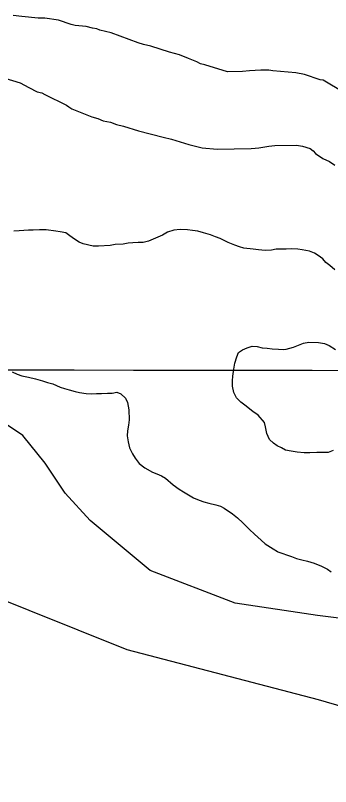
# Model space of a CAD drawing. Extents: x 3219052 to 3256913, y 800770 to 826146.
# Drawn here: x 3223598 to 3223815, y 811959 to 812488 of the extents above; entities that cross this region are included whole.
import ezdxf

# ---------------------------------------------------------------- set-up
doc = ezdxf.new("R2010")
doc.units = 0
for name, color, linetype in [('V-GRID-MAJR', 7, 'Continuous'), ('V-LEVE-TOET', 7, 'Continuous'), ('V-SITE-VEGE', 7, 'Continuous'), ('V-TOPO-SHOR', 7, 'Continuous')]:
    doc.layers.add(name, color=color, linetype=linetype)

msp = doc.modelspace()

# ---------------------------------------------------------------- linework, layer by layer
at = {"layer": 'V-GRID-MAJR'}
msp.add_spline([(3223229.222, 812245.659), (3228465.955, 812237.661), (3233702.6890000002, 812230.425), (3238939.4250000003, 812223.951), (3244176.161, 812218.238), (3249412.899, 812213.287), (3254649.637, 812209.098), (3254649.6380000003, 812209.098)], degree=3, dxfattribs=at)
at = {"layer": 'V-LEVE-TOET'}
msp.add_lwpolyline([(3224384.298, 811851.552), (3224290.563, 811876.2390000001), (3224137.387, 811920.2660000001), (3223975.599, 811969.236), (3223806.258, 812018.464), (3223674.832, 812052.819), (3223573.716, 812093.37), (3223443.684, 812154.425), (3223382.795, 812183.484), (3223317.2290000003, 812210.648), (3223265.85, 812229.068), (3223229.207438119, 812236.5946558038)], dxfattribs=at)
at = {"layer": 'V-SITE-VEGE'}
for points in [[(3223823.611, 812435.39), (3223809.562, 812443.862), (3223807.503, 812444.251), (3223796.79, 812447.833), (3223790.622, 812449.001), (3223775.004, 812450.4770000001), (3223772.126, 812450.856), (3223766.789, 812450.801), (3223758.992, 812450.307), (3223754.071, 812449.8470000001), (3223743.808, 812449.738), (3223728.1580000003, 812454.5), (3223725.274, 812455.2880000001), (3223722.798, 812456.4940000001), (3223717.025, 812458.897), (3223710.842, 812461.295), (3223703.84, 812463.273), (3223691.0700000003, 812467.2440000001), (3223686.133, 812468.426), (3223682.424, 812469.618), (3223663.877, 812476.4010000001), (3223656.056, 812478.371), (3223653.9930000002, 812479.17), (3223651.116, 812479.5530000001), (3223646.588, 812480.734), (3223639.188, 812481.478), (3223636.307, 812482.268), (3223627.656, 812485.052), (3223618.196, 812486.594), (3223613.681, 812486.545), (3223602.585, 812487.661), (3223596.418, 812488.416)], [(3223590.714, 812445.247), (3223601.423, 812442.074), (3223607.205, 812438.851), (3223612.982, 812436.039), (3223616.275, 812435.252), (3223618.342, 812434.042), (3223633.198, 812426.809), (3223634.853, 812425.594), (3223636.917, 812424.386), (3223650.526, 812418.78), (3223654.645, 812417.593), (3223658.358, 812415.9890000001), (3223663.291, 812415.221), (3223667.414, 812413.621), (3223672.3540000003, 812412.442), (3223682.651, 812409.265), (3223699.531, 812404.9280000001), (3223705.296, 812403.3470000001), (3223717.24, 812399.777), (3223726.296, 812397.41), (3223736.569, 812396.699), (3223748.474, 812396.824), (3223759.967, 812396.9450000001), (3223762.836, 812397.387), (3223765.3000000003, 812397.412), (3223772.265, 812398.716), (3223776.3680000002, 812399.171), (3223791.144, 812399.326), (3223795.258, 812398.5480000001), (3223800.614, 812396.963), (3223802.682, 812395.343), (3223804.343, 812393.719), (3223809.308, 812390.076), (3223813.846, 812388.071), (3223817.565, 812385.648)], [(3223811.268, 812318.822), (3223809.228, 812321.316), (3223806.014, 812323.632), (3223803.4790000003, 812325.283), (3223800.108, 812326.5920000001), (3223795.068, 812327.378), (3223792.041, 812328.015), (3223787.509, 812328.136), (3223784.1520000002, 812327.933), (3223780.629, 812327.894), (3223777.105, 812328.025), (3223774.09, 812327.323), (3223769.728, 812327.11), (3223765.028, 812327.395), (3223761.3310000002, 812327.859), (3223754.946, 812328.632), (3223751.914, 812329.606), (3223748.716, 812330.579), (3223744.333, 812332.545), (3223741.466, 812333.858), (3223738.764, 812335.341), (3223735.563, 812336.482), (3223732.026, 812337.786), (3223727.3140000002, 812339.078), (3223723.441, 812340.213), (3223719.742, 812340.846), (3223716.384, 812341.145), (3223711.18, 812341.425), (3223706.8200000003, 812341.044), (3223702.64, 812339.49), (3223699.1380000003, 812337.4400000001), (3223695.963, 812336.064), (3223692.623, 812334.685), (3223689.448, 812333.309), (3223685.932, 812332.601), (3223682.409, 812332.3960000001), (3223678.719, 812332.355), (3223675.532, 812332.154), (3223672.0160000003, 812331.448), (3223666.648, 812331.054), (3223663.132, 812330.514), (3223655.249, 812330.096), (3223651.558, 812329.889), (3223644.661, 812331.495), (3223641.794, 812332.805), (3223638.752, 812334.7880000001), (3223635.3710000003, 812337.1), (3223632.666, 812339.087), (3223628.803, 812339.7170000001), (3223625.772, 812340.356), (3223619.216, 812341.294), (3223614.686, 812341.245), (3223610.328, 812340.8640000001), (3223606.969, 812340.997), (3223603.785, 812340.795), (3223600.598, 812340.426), (3223596.91, 812340.219)], [(3223817.5300000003, 812313.685), (3223814.143, 812316.669), (3223811.268, 812318.822)], [(3223816.285, 812189.693), (3223812.943, 812188.317), (3223808.415, 812188.27), (3223805.058, 812188.235), (3223800.362, 812188.0160000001), (3223796.499, 812188.143), (3223791.629, 812188.595), (3223787.427, 812189.2220000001), (3223783.7260000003, 812190.0210000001), (3223780.859, 812191.502), (3223777.822, 812192.98), (3223775.284, 812194.799), (3223772.7430000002, 812197.289), (3223770.852, 812201.297), (3223769.798, 812205.985), (3223769.093, 812208.998), (3223764.846, 812213.9890000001), (3223761.296, 812216.4670000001), (3223755.711, 812220.772), (3223753.006, 812222.924), (3223749.955, 812225.7440000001), (3223748.066, 812229.584), (3223747.184, 812233.768), (3223747.143, 812237.631), (3223747.448, 812240.654), (3223748.232, 812245.53), (3223748.861, 812249.73), (3223750.159, 812253.941), (3223751.302, 812256.9720000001), (3223754.137, 812258.737), (3223757.254, 812260.169), (3223760.7090000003, 812261.435), (3223764.125, 812261.0800000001), (3223767.657, 812260.277), (3223770.961, 812259.921), (3223774.5470000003, 812259.512), (3223778.911, 812259.333), (3223782.27, 812259.145), (3223784.039, 812259.294), (3223789.227, 812260.693), (3223796.078, 812263.4500000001), (3223799.762, 812264.16), (3223806.309, 812263.894), (3223810.344, 812263.2660000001), (3223813.5470000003, 812261.789), (3223817.94, 812259.149)], [(3223595.7460000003, 812243.713), (3223599.289, 812242.073), (3223602.488, 812240.932), (3223607.031, 812239.974), (3223611.909, 812238.849), (3223616.622, 812237.555), (3223620.156, 812236.4180000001), (3223623.691, 812235.4500000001), (3223628.75, 812233.154), (3223631.781, 812232.3470000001), (3223634.978, 812231.3740000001), (3223639.018, 812230.242), (3223642.045, 812229.603), (3223646.586, 812228.812), (3223650.11, 812228.681), (3223653.801, 812228.888), (3223657.324, 812228.925), (3223661.352, 812228.97), (3223664.537, 812229.1680000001), (3223667.719, 812229.707), (3223670.5840000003, 812228.56), (3223673.6380000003, 812225.572), (3223675.0100000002, 812222.568), (3223675.9050000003, 812217.542), (3223676.145, 812210.665), (3223675.678, 812207.136), (3223675.0470000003, 812203.267), (3223674.918, 812199.743), (3223675.463, 812195.72), (3223676.5130000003, 812191.536), (3223678.572, 812187.363), (3223680.282, 812184.36), (3223683.173, 812180.698), (3223687.063, 812177.884), (3223692.295, 812174.9230000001), (3223695.33, 812173.612), (3223698.365, 812172.302), (3223701.235, 812170.653), (3223706.486, 812166.1780000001), (3223710.545, 812163.2000000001), (3223713.586, 812161.218), (3223720.34, 812157.261), (3223724.3850000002, 812155.627), (3223727.5840000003, 812154.486)], [(3224082.568, 811990.421), (3224042.415, 811987.062), (3224011.529, 812000.796), (3223987.506, 812014.528), (3223963.483, 812028.262), (3223937.7460000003, 812041.996), (3223891.416, 812060.876), (3223833.075, 812072.894), (3223805.6210000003, 812076.326), (3223748.9960000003, 812084.909), (3223690.6550000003, 812107.224), (3223649.474, 812141.559), (3223632.313, 812160.4400000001), (3223618.588, 812181.04), (3223603.144, 812199.925), (3223567.109, 812223.956)], [(3223727.5840000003, 812154.486), (3223730.951, 812153.513), (3223735.664, 812152.3910000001), (3223738.861, 812151.416), (3223741.56, 812150.101), (3223747.306, 812146.302), (3223750.6920000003, 812143.486), (3223754.421, 812140.003), (3223759.001, 812135.3520000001), (3223762.39, 812132.198), (3223766.7970000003, 812128.05), (3223769.677, 812125.562), (3223775.249, 812122.099), (3223778.123, 812120.282), (3223778.461, 812120.1190000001), (3223787.7260000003, 812116.858), (3223791.2630000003, 812115.554), (3223794.798, 812114.585), (3223798.664, 812113.786), (3223803.381, 812112.326), (3223808.267, 812110.3640000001), (3223812.484, 812108.228), (3223815.022, 812106.407)]]:
    msp.add_lwpolyline(points, dxfattribs=at)
at = {"layer": 'V-TOPO-SHOR'}
for points in [[(3223638.752, 812334.7880000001), (3223635.3710000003, 812337.1), (3223632.666, 812339.087), (3223628.801, 812339.7170000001), (3223625.772, 812340.356), (3223619.216, 812341.294), (3223614.686, 812341.245), (3223610.328, 812340.8640000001), (3223606.969, 812340.997), (3223603.785, 812340.795), (3223600.598, 812340.426), (3223596.91, 812340.219)], [(3223817.5300000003, 812313.685), (3223814.143, 812316.669), (3223811.268, 812318.822), (3223809.228, 812321.316), (3223806.014, 812323.632), (3223803.4790000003, 812325.283), (3223800.108, 812326.5920000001), (3223795.068, 812327.376), (3223792.039, 812328.015), (3223787.507, 812328.136), (3223784.1520000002, 812327.933), (3223780.629, 812327.894), (3223777.105, 812328.025), (3223774.09, 812327.323), (3223769.728, 812327.11), (3223765.028, 812327.395), (3223761.3310000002, 812327.859), (3223754.946, 812328.632), (3223751.914, 812329.606), (3223748.716, 812330.579), (3223744.333, 812332.545), (3223741.466, 812333.858), (3223738.764, 812335.341), (3223735.563, 812336.482), (3223732.026, 812337.786), (3223727.3140000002, 812339.078), (3223723.441, 812340.213), (3223719.742, 812340.846), (3223716.384, 812341.145), (3223711.18, 812341.425), (3223706.8200000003, 812341.044), (3223702.64, 812339.49), (3223699.1380000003, 812337.4400000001), (3223695.963, 812336.064), (3223692.623, 812334.685), (3223689.448, 812333.309), (3223685.932, 812332.601), (3223682.409, 812332.3960000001), (3223678.719, 812332.357), (3223675.532, 812332.154), (3223672.0160000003, 812331.448), (3223666.648, 812331.054), (3223663.132, 812330.514), (3223655.249, 812330.096), (3223651.558, 812329.889), (3223644.661, 812331.495), (3223641.794, 812332.805), (3223638.752, 812334.7880000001)], [(3223816.285, 812189.693), (3223812.9450000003, 812188.317), (3223808.415, 812188.27), (3223805.058, 812188.233), (3223800.362, 812188.0160000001), (3223796.499, 812188.143), (3223791.629, 812188.595), (3223787.427, 812189.2220000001), (3223783.7260000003, 812190.023), (3223780.859, 812191.502), (3223777.822, 812192.98), (3223775.284, 812194.799), (3223772.7430000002, 812197.289), (3223770.852, 812201.297), (3223769.798, 812205.985), (3223769.093, 812208.998), (3223764.846, 812213.9890000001), (3223761.294, 812216.4670000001), (3223755.711, 812220.772), (3223753.004, 812222.924), (3223749.955, 812225.7440000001), (3223748.066, 812229.584), (3223747.184, 812233.77), (3223747.143, 812237.631), (3223747.448, 812240.654), (3223748.234, 812245.53), (3223748.861, 812249.73), (3223750.159, 812253.941), (3223751.302, 812256.9720000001), (3223754.137, 812258.737), (3223757.254, 812260.169), (3223760.7090000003, 812261.435), (3223764.125, 812261.0800000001), (3223767.657, 812260.277), (3223770.961, 812259.921), (3223774.5470000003, 812259.512), (3223778.911, 812259.333), (3223782.27, 812259.147), (3223784.039, 812259.294), (3223789.227, 812260.693), (3223796.078, 812263.4500000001), (3223799.762, 812264.16), (3223806.309, 812263.894), (3223810.344, 812263.2660000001), (3223813.5470000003, 812261.789), (3223817.94, 812259.149)], [(3223595.7460000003, 812243.713), (3223599.289, 812242.073)], [(3223599.289, 812242.073), (3223602.488, 812240.932), (3223607.031, 812239.974), (3223611.909, 812238.849), (3223616.622, 812237.557), (3223620.156, 812236.4180000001), (3223623.691, 812235.4500000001), (3223628.75, 812233.154), (3223631.781, 812232.3470000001), (3223634.978, 812231.3740000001), (3223639.018, 812230.242), (3223642.045, 812229.603), (3223646.586, 812228.812), (3223650.11, 812228.681), (3223653.801, 812228.888), (3223657.324, 812228.925), (3223661.352, 812228.968), (3223664.537, 812229.1680000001), (3223667.719, 812229.707), (3223670.5840000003, 812228.56), (3223673.6380000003, 812225.572), (3223675.0100000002, 812222.568), (3223675.9050000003, 812217.542), (3223676.145, 812210.665), (3223675.678, 812207.136), (3223675.0470000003, 812203.267), (3223674.918, 812199.743), (3223675.463, 812195.72), (3223676.5130000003, 812191.536), (3223678.572, 812187.363), (3223680.282, 812184.36), (3223683.173, 812180.698), (3223687.063, 812177.886), (3223692.295, 812174.9230000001), (3223695.33, 812173.612), (3223698.365, 812172.302), (3223701.237, 812170.653), (3223706.486, 812166.1780000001), (3223710.545, 812163.2000000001), (3223713.586, 812161.218), (3223720.34, 812157.261), (3223724.3850000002, 812155.627), (3223727.5840000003, 812154.486), (3223730.951, 812153.513), (3223735.664, 812152.3910000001), (3223738.861, 812151.416), (3223741.56, 812150.101), (3223747.306, 812146.302), (3223750.6920000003, 812143.486), (3223754.421, 812140.003), (3223759.001, 812135.3520000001), (3223762.39, 812132.198), (3223766.7970000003, 812128.05), (3223769.677, 812125.562), (3223775.251, 812122.099), (3223778.123, 812120.282), (3223778.461, 812120.1190000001), (3223787.7260000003, 812116.858), (3223791.2630000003, 812115.554), (3223794.798, 812114.585), (3223798.664, 812113.786), (3223803.381, 812112.326), (3223808.267, 812110.3640000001), (3223812.484, 812108.228), (3223815.022, 812106.407)]]:
    msp.add_lwpolyline(points, dxfattribs=at)

doc.saveas('drawing.dxf')
